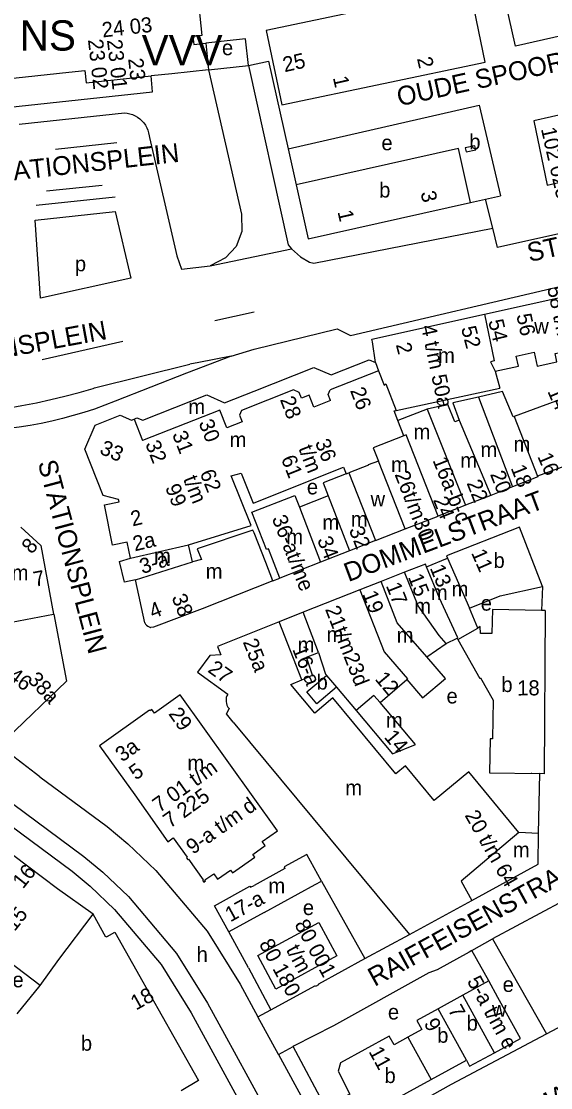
# Model space of a CAD drawing. Extents: x 160673 to 161924, y 382258 to 384145.
# Drawn here: x 161438.4 to 161578.5, y 383421.3 to 383703.4 of the extents above; entities that cross this region are included whole.
import ezdxf

# ---------------------------------------------------------------- set-up
doc = ezdxf.new("R2010")
doc.units = 0
for name, color, linetype in [('BLT_Basislijn', 7, 'Continuous'), ('BLT_Bebouwing', 7, 'Continuous'), ('BLT_Bebouwing_beschrifting', 7, 'Continuous'), ('BLT_Centroide', 7, 'Continuous'), ('BLT_Huisnummer', 7, 'Continuous'), ('BLT_Huisnummer_ tussenligend', 7, 'Continuous'), ('BLT_Huisnummer_reeks', 7, 'Continuous'), ('BLT_Huisnummer_zonder_bebouwing', 7, 'Continuous'), ('BLT_Onderdoorgang_en_onderverdeling', 7, 'Continuous'), ('BLT_Onderverdeling_panden', 7, 'Continuous'), ('BLT_Plantopo', 7, 'Continuous'), ('BLT_Straatnaam', 7, 'Continuous'), ('BLT_Vlakafsluiter', 7, 'Continuous')]:
    doc.layers.add(name, color=color, linetype=linetype)

msp = doc.modelspace()

# ---------------------------------------------------------------- linework, layer by layer
at = {"layer": 'BLT_Basislijn'}
for p, q in [((161437.82, 383676.25), (161465.67, 383679.22)), ((161447.43, 383669.64), (161463.7, 383671.42)), ((161509.01, 383669.72), (161511.15, 383660.16)), ((161445.08, 383658.61), (161459.78, 383660.12)), ((161442.3, 383654.8), (161463.25, 383656.99)), ((161557.32, 383655.51), (161561.28, 383656.38)), ((161561.28, 383656.38), (161565.23, 383657.25)), ((161563.17, 383648.74), (161561.28, 383656.38)), ((161488.39, 383638.75), (161509.87, 383643.22)), ((161480.83, 383637.91), (161488.39, 383638.75)), ((161489.65, 383624.25), (161500.01, 383626.57)), ((161443.9, 383614.01), (161465.25, 383618.79)), ((161493.94, 383614.85), (161482.08, 383610.38)), ((161457.8, 383606.44), (161482.99, 383612.71)), ((161482.08, 383610.38), (161463.23, 383602.92)), ((161505.01, 383555.44), (161506.85, 383556.17)), ((161576.33, 383553.94), (161576.06, 383547.61)), ((161517.83, 383475.99), (161529.35, 383455.48)), ((161529.35, 383455.48), (161541.1, 383461.84)), ((161557.61, 383457.59), (161563.15, 383460.7)), ((161563.15, 383460.7), (161577.39, 383435.59)), ((161562.15, 383449.58), (161557.61, 383457.59)), ((161498.53, 383453.06), (161504.47, 383441.95)), ((161501.04, 383440.08), (161504.47, 383441.95)), ((161506.47, 383430.13), (161510.36, 383432.25)), ((161510.65, 383432.43), (161510.36, 383432.25)), ((161518.88, 383416.16), (161510.36, 383432.25))]:
    msp.add_line(p, q, dxfattribs=at)
for points in [[(161498.53, 383691.77), (161497.77, 383698.78), (161487.2, 383697.63)], [(161498.53, 383691.77), (161503.84, 383692.87), (161509.01, 383669.72)], [(161487.95, 383690.62), (161498.53, 383691.77)], [(161487.95, 383690.62), (161496.67, 383652.42), (161496.79, 383647.87), (161495.22, 383643.84), (161492.4, 383640.89), (161488.39, 383638.75)], [(161498.53, 383691.77), (161509.05, 383644.31), (161509.87, 383643.22)], [(161748.83, 383689.69), (161749.31, 383684.86), (161650.8, 383662.81), (161647.76, 383667.52), (161637.6, 383664.67), (161636.93, 383659.78), (161564.43, 383643.62), (161563.17, 383648.74)], [(161509.01, 383669.72), (161559.59, 383681.25)], [(161559.59, 383681.25), (161565.23, 383657.25)], [(161465.67, 383679.22), (161466.42, 383679.14), (161467.14, 383678.99), (161467.85, 383678.76), (161468.53, 383678.45), (161469.17, 383678.08), (161469.77, 383677.63), (161470.32, 383677.13), (161470.81, 383676.57), (161471.24, 383675.96), (161471.6, 383675.3), (161471.89, 383674.62), (161472.1, 383673.91), (161472.23, 383673.17), (161472.28, 383672.71)], [(161472.28, 383672.71), (161479.58, 383641.38), (161480.83, 383637.91)], [(161442.02, 383650.86), (161463.19, 383653.17), (161467.42, 383635.49), (161443.51, 383630.24), (161442.02, 383650.86)], [(161509.87, 383643.22), (161512.27, 383641.14), (161514.66, 383639.74), (161515.82, 383639.5), (161563.17, 383648.74)], [(161522.03, 383622.11), (161525.56, 383620.28), (161582.76, 383633.73)], [(161493.94, 383614.85), (161500, 383616.68), (161522.03, 383622.11)], [(161493.94, 383614.85), (161485.4, 383613.19), (161482.99, 383612.71)], [(161423.16, 383599.57), (161427.03, 383600.01), (161430.88, 383600.52), (161434.73, 383601.12), (161438.56, 383601.79), (161442.37, 383602.55), (161446.17, 383603.38), (161449.95, 383604.29), (161453.71, 383605.27), (161457.45, 383606.34), (161457.8, 383606.44)], [(161463.23, 383602.92), (161460.5, 383601.86), (161457.75, 383600.87)], [(161457.75, 383600.87), (161454.96, 383599.96), (161452.16, 383599.12), (161449.33, 383598.36), (161446.48, 383597.68), (161443.62, 383597.08), (161440.74, 383596.55), (161437.84, 383596.11), (161434.94, 383595.74), (161432.73, 383595.52)], [(161443.28, 383503.61), (161461.13, 383490.4), (161466.61, 383485.82), (161474.03, 383478.77), (161487.57, 383462.75), (161496.33, 383448.71), (161501.04, 383440.08)], [(161575.28, 383488.62), (161575.64, 383504.43)], [(161436.1, 383496.48), (161454.95, 383482.53), (161459.95, 383478.36), (161466.74, 383471.9), (161479.46, 383456.84), (161487.69, 383443.66), (161492.15, 383435.49)], [(161432.63, 383492.84), (161451.85, 383478.6), (161456.62, 383474.62), (161463.1, 383468.46), (161475.41, 383453.89), (161483.38, 383441.14), (161514.75, 383383.64)], [(161582.69, 383471.2), (161581.92, 383470.76), (161563.15, 383460.7)], [(161498.53, 383453.06), (161493.32, 383462.57)], [(161504.47, 383441.95), (161516.23, 383448.39), (161516.34, 383448.2), (161517.15, 383448.65), (161517.16, 383448.81), (161529.35, 383455.48)], [(161557.61, 383457.59), (161556.96, 383457.22), (161548.43, 383452.54), (161546.22, 383451.7), (161521.07, 383437.74), (161510.65, 383432.43)], [(161506.47, 383430.13), (161527.92, 383390.83), (161533.03, 383381.48), (161543.13, 383363.54)], [(161498.31, 383424.21), (161519.14, 383386.03)]]:
    msp.add_lwpolyline(points, dxfattribs=at)
at = {"layer": 'BLT_Bebouwing'}
for p, q in [((161484.03, 383697.3), (161487.2, 383697.63)), ((161487.2, 383697.63), (161487.95, 383690.62)), ((161478.22, 383689.58), (161472.72, 383688.99)), ((161487.95, 383690.62), (161478.22, 383689.58)), ((161563.82, 383610.88), (161565.07, 383606.42)), ((161537.65, 383600.52), (161565.07, 383606.42)), ((161591.99, 383607.48), (161568.86, 383598.93)), ((161470.56, 383597.89), (161487.5, 383604.6)), ((161552.59, 383602.52), (161554.32, 383597.92)), ((161545.78, 383600.8), (161538.09, 383597.82)), ((161551.28, 383602.04), (161545.78, 383600.8)), ((161598.77, 383591.87), (161575.05, 383583.13)), ((161493.98, 383583.23), (161496.57, 383583.88)), ((161568.44, 383580.27), (161562.66, 383578.01)), ((161519.61, 383577.88), (161512.01, 383574.91)), ((161562.66, 383578.01), (161555.99, 383575.4)), ((161555.99, 383575.4), (161548.76, 383572.57)), ((161532.1, 383566.05), (161525.28, 383563.39)), ((161483.7, 383560.41), (161482.64, 383564.99)), ((161525.28, 383563.39), (161517.55, 383560.36)), ((161517.55, 383560.36), (161506.85, 383556.17)), ((161545.68, 383559.11), (161551.21, 383561.44)), ((161539.78, 383557.69), (161533.62, 383555.25)), ((161471.1, 383544.32), (161468.64, 383555.67)), ((161533.62, 383555.25), (161527.98, 383553.02)), ((161527.98, 383553.02), (161512.97, 383547.09)), ((161512.97, 383547.09), (161506.61, 383544.58)), ((161576.06, 383547.61), (161563.08, 383547.8)), ((161577.08, 383547.59), (161576.06, 383547.61)), ((161506.61, 383544.58), (161490.28, 383538.04)), ((161521.81, 383527.3), (161527.04, 383521.08)), ((161542.75, 383512.09), (161533.34, 383523.24)), ((161494.51, 383518.03), (161541.1, 383461.84)), ((161447.99, 383473.94), (161428.25, 383488.75)), ((161575.28, 383488.62), (161570.07, 383488.88)), ((161502.63, 383467.67), (161516.18, 383475.09)), ((161502.63, 383467.67), (161493.32, 383462.57)), ((161470.58, 383449.31), (161474.55, 383442.28)), ((161562.15, 383449.58), (161555.27, 383445.81)), ((161555.27, 383445.81), (161548.72, 383442.22)), ((161577.39, 383435.59), (161596.82, 383445.9)), ((161546.89, 383423.48), (161556.19, 383428.58)), ((161536.77, 383417.94), (161546.89, 383423.48))]:
    msp.add_line(p, q, dxfattribs=at)
for points in [[(161482.45, 383712.69), (161482.66, 383710.67), (161485, 383710.92), (161486.21, 383699.68), (161483.8, 383699.43), (161484.03, 383697.3)], [(161425.47, 383687.26), (161426.3, 383679.79), (161473.15, 383684.81), (161472.72, 383688.99)], [(161557.32, 383655.51), (161554.15, 383669.76), (161511.15, 383660.16)], [(161511.15, 383660.16), (161514.32, 383645.91), (161557.32, 383655.51)], [(161561, 383625.96), (161584.11, 383631.06)], [(161532.1, 383613.14), (161531.35, 383618.63), (161531.18, 383619.39), (161561, 383625.96)], [(161563.82, 383610.88), (161569.99, 383612.23), (161569.38, 383614.83), (161574.11, 383615.89), (161574.91, 383612.2), (161580.16, 383613.35), (161579.67, 383615.53), (161584.35, 383616.56)], [(161515.8, 383611.89), (161520.43, 383609.88), (161530.43, 383613.85), (161532.1, 383613.14)], [(161487.5, 383604.6), (161492.19, 383602.53), (161500, 383605.63), (161515.8, 383611.89)], [(161568.86, 383598.93), (161568.54, 383598.82), (161565.76, 383605.47), (161559.4, 383604.05)], [(161559.4, 383604.05), (161552.59, 383602.52)], [(161538.09, 383597.82), (161537.08, 383600.39), (161537.65, 383600.52)], [(161554.32, 383597.92), (161553.13, 383597.49), (161551.28, 383602.04)], [(161464.16, 383576.9), (161460.06, 383578.03), (161455.19, 383590.26), (161457.92, 383596.59), (161464.52, 383599.22), (161467.52, 383597.93), (161468.26, 383598.22)], [(161468.26, 383598.22), (161468.98, 383598.51), (161470.56, 383597.89)], [(161496.57, 383583.88), (161499.74, 383575.93), (161500, 383576.03), (161523.7, 383585.45), (161524.37, 383583.72)], [(161482.64, 383564.99), (161499.21, 383570.08), (161493.98, 383583.23)], [(161524.37, 383583.72), (161518.26, 383581.33), (161519.61, 383577.88)], [(161575.05, 383583.13), (161575.14, 383582.9), (161568.44, 383580.27)], [(161467.29, 383561.42), (161466.45, 383565.67), (161462.56, 383564.89), (161460.42, 383575.49), (161464.26, 383576.29), (161464.16, 383576.9)], [(161506.85, 383556.17), (161503.81, 383563.93), (161503.29, 383563.73), (161499.44, 383573.58), (161510.79, 383578.03), (161512.01, 383574.91)], [(161540.01, 383569.15), (161548.76, 383572.57)], [(161438.3, 383569.58), (161443.56, 383564.74), (161446.89, 383546.57)], [(161505.01, 383555.44), (161503.1, 383560.28), (161500, 383568.11), (161499.7, 383568.85), (161484.98, 383563.91), (161486.12, 383561.05), (161483.7, 383560.41)], [(161532.1, 383566.05), (161540.01, 383569.15)], [(161570.25, 383569.63), (161550.96, 383562.03), (161551.21, 383561.44)], [(161576.33, 383553.94), (161570.25, 383569.63)], [(161468.64, 383555.67), (161465.72, 383555.09), (161464.39, 383560.57), (161467.29, 383561.42)], [(161545.68, 383559.11), (161545.37, 383559.85), (161539.78, 383557.69)], [(161505.01, 383555.44), (161486.3, 383548.05)], [(161557.01, 383548.17), (161565.18, 383551.48), (161576.33, 383553.94)], [(161446.89, 383546.57), (161446.99, 383546.59)], [(161446.99, 383546.59), (161450.34, 383528.87)], [(161486.3, 383548.05), (161473.38, 383543.13), (161472.67, 383543.1)], [(161559.19, 383542.94), (161557.01, 383548.17)], [(161563.08, 383547.8), (161562.96, 383541.52), (161559.95, 383541.52), (161559.84, 383543.31), (161559.19, 383542.94)], [(161577.08, 383547.59), (161576.81, 383504.41), (161575.64, 383504.43)], [(161471.1, 383544.32), (161471.28, 383543.97), (161471.53, 383543.66), (161471.84, 383543.41), (161472.19, 383543.23), (161472.57, 383543.11), (161472.67, 383543.1)], [(161550.85, 383538.88), (161553.76, 383540.24)], [(161553.76, 383540.24), (161553.94, 383539.92)], [(161490.28, 383538.04), (161491.17, 383535.81), (161488.27, 383535.68), (161485.05, 383531.22)], [(161545.73, 383535.3), (161550.85, 383538.88)], [(161553.94, 383539.92), (161559.72, 383529.58)], [(161512.61, 383529.26), (161515.49, 383530.5), (161513.87, 383535.19), (161517.05, 383536.44)], [(161517.05, 383536.44), (161518.95, 383530.69), (161519.18, 383530.42)], [(161540.44, 383529.35), (161544.61, 383524.43), (161550.68, 383529.55), (161545.73, 383535.3)], [(161450.34, 383528.87), (161434.59, 383513.69)], [(161485.05, 383531.22), (161493.04, 383525.48)], [(161540.08, 383506.49), (161537.55, 383504.39), (161520.88, 383524.44), (161516.06, 383520.43), (161509.74, 383528.03), (161512.61, 383529.26)], [(161521.81, 383527.3), (161516.58, 383522.92), (161513.96, 383526.05), (161519.18, 383530.42)], [(161533.34, 383523.24), (161540.45, 383529.36)], [(161559.72, 383529.58), (161559.98, 383529.74), (161563.26, 383523.86)], [(161493.04, 383525.48), (161492.81, 383525.02), (161492.65, 383524.52), (161492.58, 383524.01), (161492.58, 383523.5), (161492.67, 383522.99), (161492.83, 383522.5), (161493.06, 383522.04), (161493.37, 383521.62), (161493.4, 383521.58)], [(161563.26, 383523.86), (161563.1, 383513.64), (161562.5, 383513.64)], [(161494.51, 383518.03), (161492.68, 383520.28), (161493.4, 383521.58)], [(161527.04, 383521.08), (161536.63, 383509.69), (161542.75, 383512.09)], [(161562.5, 383513.64), (161562.36, 383504.67), (161575.64, 383504.43)], [(161570.07, 383488.88), (161556.88, 383504.89), (161547.63, 383497.33), (161540.08, 383506.49)], [(161573.55, 383504.46), (161573.37, 383504.46)], [(161557.64, 383470.9), (161575.18, 383480.51), (161575.28, 383488.62)], [(161517.83, 383475.99), (161513.98, 383483.02), (161507.96, 383479.73), (161508.18, 383479.34), (161500, 383474.86)], [(161516.18, 383475.09), (161517.83, 383475.99)], [(161457.39, 383467.24), (161447.99, 383473.94)], [(161493.32, 383462.57), (161489.53, 383469.47), (161498.92, 383474.61), (161499.06, 383474.35), (161500, 383474.86)], [(161541.1, 383461.84), (161557.64, 383470.9)], [(161461.08, 383461.35), (161460.78, 383461.18), (161457.39, 383467.24)], [(161461.08, 383461.35), (161463.13, 383462.5), (161470.58, 383449.31)], [(161443.34, 383448.4), (161433.1, 383456.22)], [(161437.31, 383440.84), (161443.34, 383448.4)], [(161563.62, 383430.58), (161570.49, 383434.35), (161564.55, 383445.19), (161562.15, 383449.58)], [(161474.55, 383442.28), (161485.29, 383423.25), (161480.67, 383420.53)], [(161548.72, 383442.22), (161543.1, 383439.14), (161544.43, 383436.71), (161540.74, 383434.7)], [(161540.74, 383434.7), (161537.07, 383432.68), (161535.79, 383435.01), (161529.35, 383431.48)], [(161544.89, 383418.12), (161552.24, 383422.25), (161577.39, 383435.59)], [(161529.35, 383431.48), (161522.91, 383427.95), (161522.25, 383425.71), (161525.31, 383419.64), (161524.31, 383419.12)], [(161556.19, 383428.58), (161557.06, 383426.99), (161563.62, 383430.58)]]:
    msp.add_lwpolyline(points, dxfattribs=at)
for points in [[(161555.92, 383669.96), (161556.16, 383668.9), (161558.71, 383669.47), (161558.47, 383670.54)], [(161480.48, 383525.3), (161473.65, 383520.41), (161472.94, 383521.41), (161472.42, 383521.04), (161472.29, 383521.22), (161459.1, 383511.75), (161468.4, 383498.81), (161477.16, 383486.42), (161478.62, 383487.45), (161482.31, 383482.28), (161482.11, 383482.14), (161482.45, 383481.66), (161482.63, 383481.79), (161486.52, 383476.36), (161486.34, 383476.24), (161486.68, 383475.75), (161487.15, 383476.09), (161487.01, 383476.29), (161489.32, 383477.95), (161490.36, 383476.48), (161493.74, 383478.89), (161494.26, 383478.15), (161500.17, 383482.34), (161500.17, 383482.34), (161499.67, 383483.04), (161502.96, 383485.39), (161502.18, 383486.48), (161506.17, 383489.33)]]:
    msp.add_lwpolyline(points, close=True, dxfattribs=at)
at = {"layer": 'BLT_Onderdoorgang_en_onderverdeling'}
msp.add_lwpolyline([(161425.47, 383687.26), (161450.99, 383689.95), (161455.21, 383690.43), (161455.58, 383687.17), (161472.72, 383688.99)], dxfattribs=at)
at = {"layer": 'BLT_Onderverdeling_panden'}
for p, q in [((161532.92, 383611.02), (161520.12, 383605.97)), ((161519.64, 383604.71), (161520.12, 383605.97)), ((161520.23, 383603.12), (161519.64, 383604.71)), ((161559.4, 383604.05), (161568.44, 383580.27)), ((161545.78, 383600.8), (161555.99, 383575.4)), ((161468.26, 383598.22), (161470.5, 383592.52)), ((161539.66, 383593.8), (161538.09, 383597.82)), ((161554.32, 383597.92), (161562.66, 383578.01)), ((161568.86, 383598.93), (161575.05, 383583.13)), ((161532.93, 383587.12), (161530.24, 383586.09)), ((161540.01, 383569.15), (161532.93, 383587.12)), ((161524.37, 383583.72), (161525.08, 383583.99)), ((161525.08, 383583.99), (161532.1, 383566.05)), ((161519.61, 383577.88), (161525.28, 383563.39)), ((161512.01, 383574.91), (161517.55, 383560.36)), ((161467.29, 383561.42), (161482.64, 383564.99)), ((161468.64, 383555.67), (161483.7, 383560.41)), ((161537.89, 383544.31), (161533.62, 383555.25)), ((161517.05, 383536.44), (161512.97, 383547.09)), ((161512.61, 383529.26), (161506.61, 383544.58)), ((161553.94, 383539.92), (161559.19, 383542.94)), ((161519.18, 383530.42), (161521.81, 383527.3)), ((161531.72, 383525.12), (161527.04, 383521.08)), ((161533.34, 383523.24), (161531.72, 383525.12)), ((161448.3, 383455.29), (161457.39, 383467.24)), ((161443.34, 383448.4), (161448.3, 383455.29)), ((161563.62, 383430.58), (161555.27, 383445.81)), ((161556.19, 383428.58), (161548.72, 383442.22)), ((161540.74, 383434.7), (161546.89, 383423.48))]:
    msp.add_line(p, q, dxfattribs=at)
for points in [[(161561, 383625.96), (161563.56, 383613.59), (161562.61, 383613.36), (161563.82, 383610.88)], [(161532.1, 383613.14), (161532.92, 383611.02)], [(161532.92, 383611.02), (161534.42, 383607.21), (161534.88, 383607.5), (161537.65, 383600.52)], [(161511.93, 383605.28), (161510.43, 383605.97), (161496.7, 383600.5), (161496.12, 383599.25), (161496.81, 383597.46), (161492.76, 383595.89), (161490.92, 383600.6), (161470.5, 383592.52)], [(161520.23, 383603.12), (161515.86, 383601.4), (161514.62, 383604.56), (161512.53, 383603.74), (161511.93, 383605.28)], [(161539.66, 383593.8), (161531.55, 383590.63), (161532.93, 383587.12)], [(161548.76, 383572.57), (161540.23, 383594.03), (161539.66, 383593.8)], [(161530.24, 383586.09), (161530.27, 383586.03), (161525.08, 383583.99)], [(161551.21, 383561.44), (161557.01, 383548.17)], [(161550.85, 383538.88), (161548.96, 383540.96), (161543.41, 383548.79), (161539.78, 383557.69)], [(161553.76, 383540.24), (161553.97, 383540.34), (161549.06, 383550.8), (161545.68, 383559.11)], [(161424.73, 383554.04), (161435.82, 383544.49), (161446.89, 383546.57)], [(161527.98, 383553.02), (161534.46, 383536.68), (161540.64, 383529.52), (161540.45, 383529.36)], [(161545.73, 383535.3), (161537.89, 383544.31)], [(161570.07, 383488.88), (161554.85, 383475.97), (161557.64, 383470.9)]]:
    msp.add_lwpolyline(points, dxfattribs=at)
at = {"layer": 'BLT_Plantopo'}
for points in [[(161565.65, 383712.69), (161612.85, 383723.37), (161616.43, 383707.55), (161569.23, 383696.87)], [(161503.18, 383701.04), (161507.31, 383681.35), (161561.18, 383692.67), (161557.09, 383712.36)], [(161574.05, 383677.1), (161577.55, 383660.13), (161619.93, 383669.75), (161616.1, 383686.64)], [(161500.96, 383456.31), (161517.16, 383465.06), (161521.95, 383456.18), (161505.73, 383447.41)]]:
    msp.add_lwpolyline(points, close=True, dxfattribs=at)
at = {"layer": 'BLT_Vlakafsluiter'}
for p, q in [((161443.28, 383503.61), (161432.94, 383511.55)), ((161506.47, 383430.13), (161501.04, 383440.08)), ((161492.15, 383435.49), (161498.31, 383424.21))]:
    msp.add_line(p, q, dxfattribs=at)

# ---------------------------------------------------------------- texts
at = {"layer": 'BLT_Bebouwing_beschrifting'}
for s, p in [('Station NS', (161401.7, 383695.7)), ('VVV', (161470.26, 383691.81))]:
    msp.add_text(s, height=8, dxfattribs=at).set_placement(p)
at = {"layer": 'BLT_Centroide'}
for s, p in [('e', (161491.5, 383694.48)), ('b', (161556.97, 383669.59)), ('e', (161533.71, 383669.32)), ('b', (161533.11, 383656.83)), ('p', (161452.57, 383637.31)), ('w', (161574.15, 383620.78)), ('m', (161548.7, 383613.06)), ('m', (161482.59, 383599.52)), ('m', (161493.52, 383590.79)), ('m', (161542.19, 383592.87)), ('m', (161559.92, 383588.16)), ('m', (161568.69, 383589.62)), ('m', (161554.59, 383585.33)), ('m', (161536.27, 383584.23)), ('e', (161513.98, 383578.29)), ('w', (161530.83, 383575.09)), ('m', (161518.09, 383568.92)), ('m', (161525.61, 383569.73)), ('m', (161508.53, 383565.08)), ('m', (161473.52, 383560.03)), ('b', (161563.38, 383558.84)), ('m', (161435.83, 383555.59)), ('m', (161487.2, 383555.97)), ('m', (161552.28, 383551.28)), ('m', (161546.78, 383550.36)), ('m', (161542.38, 383546.77)), ('e', (161560, 383547.53)), ('m', (161519.17, 383539.27)), ('m', (161537.75, 383539.08)), ('m', (161511.54, 383536.55)), ('b', (161516.54, 383526.66)), ('b', (161565.45, 383526)), ('e', (161550.94, 383522.98)), ('m', (161534.89, 383516.58)), ('m', (161482.36, 383505.27)), ('m', (161524.14, 383498.71)), ('m', (161568.49, 383482.3)), ('m', (161503.79, 383472.78)), ('e', (161512.91, 383467.01)), ('h', (161484.79, 383454.62)), ('e', (161436.05, 383447.89)), ('e', (161565.8, 383446.67)), ('e', (161535.43, 383439.38)), ('w', (161562.97, 383440.12)), ('b', (161556.25, 383436.44)), ('b', (161548.47, 383433.22)), ('b', (161454.16, 383431.12)), ('b', (161534.52, 383422.56))]:
    msp.add_text(s, height=4, dxfattribs=at).set_placement(p)
at = {"layer": 'BLT_Huisnummer'}
for s, rotation, p in [('18', 291.4791, (161567.88, 383585.29)), ('20', 291.4797, (161562.4, 383583.67)), ('22', 291.4797, (161556.2, 383581.3)), ('32', 291.3673, (161525.05, 383568.95)), ('34', 291.3617, (161516.64, 383566.31)), ('11', 293.5809, (161557.4, 383562.84)), ('15', 291.3813, (161540.68, 383556.43)), ('19', 291.3984, (161528.61, 383551.95)), ('18', 0.5003, (161569.67, 383525.08)), ('14', 310.0755, (161534.24, 383514.01)), ('17-a', 28.7035, (161493.72, 383465.06)), ('18', 29.1042, (161468.74, 383441.71)), ('9', 298.7138, (161544.83, 383438.39))]:
    msp.add_text(s, height=4, rotation=rotation, dxfattribs=at).set_placement(p)
at = {"layer": 'BLT_Huisnummer_ tussenligend'}
for s, rotation, p in [('13', 292.1834, (161546.46, 383558.84)), ('17', 291.3799, (161534.84, 383554.16)), ('7', 298.7104, (161551.21, 383441.92))]:
    msp.add_text(s, height=4, rotation=rotation, dxfattribs=at).set_placement(p)
at = {"layer": 'BLT_Huisnummer_reeks'}
for s, rotation, p in [('24 03', 6.504, (161459.94, 383699.16)), ('23 02', 276.504, (161456.02, 383698.55)), ('23 01', 276.504, (161461.06, 383698.48)), ('23', 276.504, (161466.66, 383693.53)), ('3', 282.7763, (161544.05, 383658.13)), ('1', 282.7763, (161522.07, 383653.07)), ('58 t/m 108', 281.8294, (161577.57, 383632.95)), ('56', 282.2281, (161569.41, 383625.72)), ('4 t/m 50a', 281.8294, (161544.18, 383622.73)), ('52', 284.674, (161554.76, 383622.3)), ('54', 283.2553, (161561.98, 383624.15)), ('2', 284.674, (161537.49, 383617.9)), ('26', 291.0716, (161525.35, 383605.8)), ('14-a t/m l', 293.1353, (161577.59, 383605.58)), ('28', 291.0716, (161506.8, 383603.39)), ('30', 291.527, (161485.26, 383597.24)), ('31', 291.527, (161478.25, 383594.2)), ('33', 336.527, (161458.86, 383589.18)), ('32', 291.527, (161471.14, 383591.67)), ('t/m', 291.3372, (161511.67, 383590.48)), ('36', 291.3664, (161516.06, 383592.08)), ('61', 291.7031, (161507.08, 383587.76)), ('16a-b-c', 291.4797, (161547.2, 383587.34)), ('16', 293.1353, (161574.93, 383588.35)), ('t/m', 291.3372, (161481.18, 383582.41)), ('62', 291.3664, (161485.58, 383584)), ('26t/m30', 291.3668, (161537.14, 383583.6)), ('99', 291.7031, (161476.41, 383580.15)), ('24', 291.4797, (161547.31, 383576.85)), ('2', 13.5105, (161467.85, 383569.8)), ('36-at/me', 291.3712, (161504.65, 383571.95)), ('8', 48.8629, (161441.1, 383562.3)), ('2a', 13.5105, (161468.43, 383563.2)), ('3-a', 17.4829, (161470.42, 383557.2)), ('7', 10.6308, (161441.96, 383553.82)), ('38', 291.5815, (161478.11, 383551.08)), ('4', 21.7013, (161473.21, 383545.34)), ('21t/m23d', 291.3974, (161518.74, 383547.94)), ('40 t/m 46', 323.5247, (161421.39, 383539.32)), ('25a', 291.3758, (161496.98, 383539.27)), ('16-a', 291.3758, (161510.07, 383537.34)), ('27', 324.2896, (161487.51, 383531.49)), ('38a', 313.0218, (161439.83, 383529.08)), ('12', 310.0326, (161531.81, 383529.39)), ('29', 305.2356, (161477.21, 383520.23)), ('3a', 35.5918, (161465.1, 383507.34)), ('5', 35.5918, (161468.71, 383502.55)), ('7 01 t/m', 35.5918, (161474.95, 383493.97)), ('7 225', 35.5918, (161477.75, 383489.85)), ('9-a t/m d', 35.5918, (161483.82, 383482.9)), ('20 t/m 64', 299.5615, (161555.66, 383493.4)), ('16', 51.7113, (161438.84, 383473.74)), ('11-13-15', 51.7128, (161427.05, 383450.38)), ('5-a t/m e', 298.7097, (161556.26, 383449.56)), ('11', 298.7138, (161530.24, 383430.91))]:
    msp.add_text(s, height=4, rotation=rotation, dxfattribs=at).set_placement(p)
at = {"layer": 'BLT_Huisnummer_zonder_bebouwing'}
for s, rotation, p in [('25', 12.7763, (161508.09, 383689.96)), ('2', 282.7763, (161543.1, 383693.61)), ('1', 282.7763, (161520.84, 383688.55)), ('102 025', 282.7763, (161575.92, 383674.98)), ('80 001', 298.5615, (161510.59, 383464.54)), ('80 180', 298.5615, (161501.21, 383459.4)), ('t/m', 298.5615, (161508.36, 383457.86))]:
    msp.add_text(s, height=4, rotation=rotation, dxfattribs=at).set_placement(p)
at = {"layer": 'BLT_Straatnaam'}
for s, height, rotation, p in [('OUDE SPOORHOF', 5, 12.3574, (161538.41, 383680.94)), ('STATIONSPLEIN', 4.9999, 6.4196, (161427.99, 383660.39)), ('STATIONSWEG', 5, 12.3574, (161572.88, 383639.75)), ('STATIONSPLEIN', 4.9999, 10.4196, (161409.44, 383609.87)), ('STATIONSPLEIN', 5, 284.9086, (161442.72, 383586.7)), ('DOMMELSTRAAT', 5, 20.6847, (161524.96, 383555.07)), ('RAIFFEISENSTRAAT', 5, 28.769, (161531.91, 383447.97)), ('VDMA-PLEIN', 5, 28.769, (161567.08, 383408.92))]:
    msp.add_text(s, height=height, rotation=rotation, dxfattribs=at).set_placement(p)

doc.saveas('drawing.dxf')
